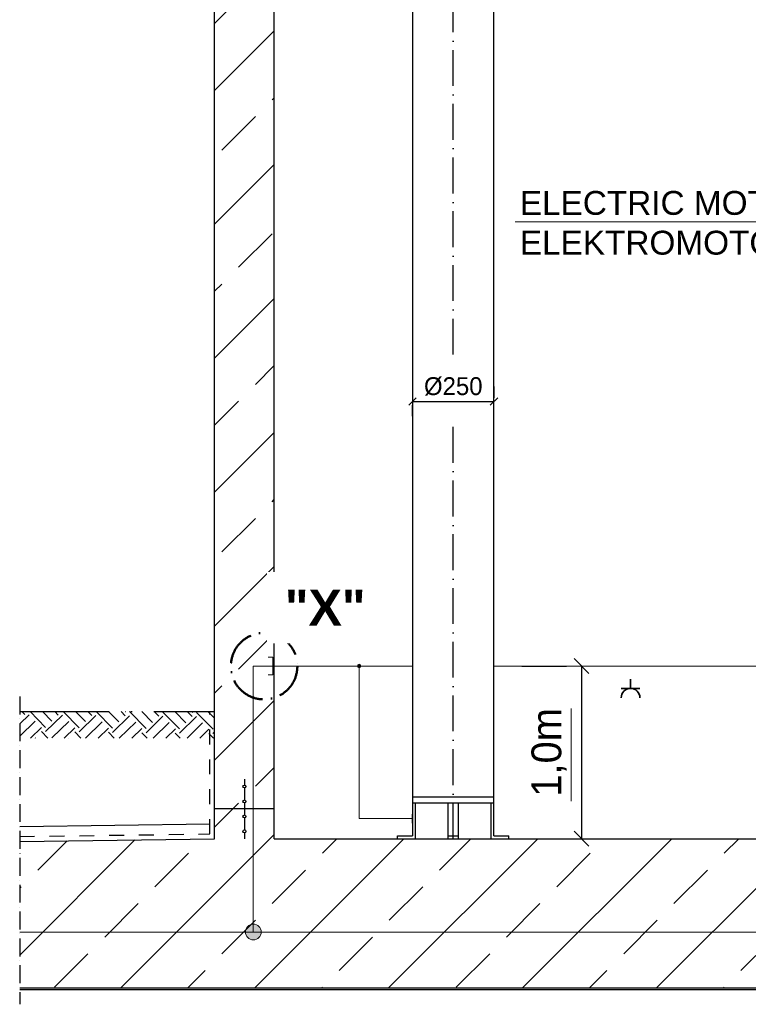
# Model space of a CAD drawing. Header units: millimetres. Extents: x 2605 to 1198744, y 17680 to 73723.
# Tile 613 of 656: x 64513 to 66956, y 50860 to 54161. Entities that reach past the tile are written whole.
import ezdxf

# ---------------------------------------------------------------- set-up
doc = ezdxf.new("R2010")
doc.units = ezdxf.units.MM
doc.linetypes.add('ACAD_ISO10W100', pattern=[18, 12, -3, 0, -3])
doc.linetypes.add('JIS_02_1.0', pattern=[2, 1, -1])
for name, color, linetype, lineweight in [('Bemaßung', 7, 'Continuous', 9), ('Beschriftung', 7, 'Continuous', 9), ('elektro Installation', 7, 'Continuous', 35), ('Verz. Bandstahl 30x3_5mm auf Putz', 1, 'GRENZE2', 18), ('Verz. Bandstahl 30x3_5mm im Beton', 5, 'GRENZE1', 18)]:
    doc.layers.add(name, color=color, linetype=linetype, lineweight=lineweight)
doc.styles.add('LBB3.5M1000', font='isocp.shx', dxfattribs={"height": 3.5})
doc.linetypes.add('GRENZE1', pattern='A,6.35,-2.54,[133,ltypeshp.shx,S=2.54,R=0,X=-2.54,Y=0],-2.54,25.4', length=36.83)
doc.linetypes.add('GRENZE2', pattern='A,6.35,-2.54,[132,ltypeshp.shx,S=2.54,R=0,X=-2.54,Y=0],-2.54,25.4', length=36.83)
doc.dimstyles.new('DIN', dxfattribs={"dimtxt": 2.5, "dimasz": 2.5, "dimexe": 1.25, "dimexo": 0.625, "dimtad": 1, "dimtih": 1, "dimdec": 4, "dimdsep": 46, "dimlunit": 6, "dimtxsty": 'Standard', "dimcen": 2.5, "dimadec": 0, "dimazin": 0, "dimtfac": 1, "dimtdec": 4, "dimtmove": 0, "dimatfit": 3, "dimfxl": 0, "dimtvp": 1, "dimtolj": 1, "dimtzin": 0, "dimarcsym": 0})
pattern_1 = [(45, (83825.2, 48335.6), (-224.5064, 224.5064), []), (45, (84049.72, 48335.6), (-224.5064, 224.5064), [158.75, -79.375])]

# ---------------------------------------------------------------- blocks, each defined once
blk = doc.blocks.new('_Oblique')
at = {"color": 0, "linetype": 'ByBlock', "lineweight": -2}
blk.add_line((-0.5, -0.5), (0.5, 0.5), dxfattribs=at)
blk = doc.blocks.new('*D2')
at = {"layer": 'Bemaßung', "color": 0, "lineweight": -2, "transparency": 16777216}
for p, q in [((66103.6, 52931.5), (66103.6, 52894)), ((65830.6, 52881.5), (66103.6, 52881.5)), ((65830.6, 52831.5), (65830.6, 52869))]:
    blk.add_line(p, q, dxfattribs=at)
at = {"layer": 'DEFPOINTS', "color": 0, "transparency": 16777216}
for p in [(65830.6, 52881.5), (66103.6, 52881.5), (66103.6, 52881.5)]:
    blk.add_point(p, dxfattribs=at)
at = {"layer": 'Bemaßung', "color": 0, "lineweight": -2, "transparency": 16777216, "xscale": 25, "yscale": 25, "zscale": 25, "rotation": 180}
blk.add_blockref('_Oblique', (65830.6, 52881.5), dxfattribs=at)
at = {"layer": 'Bemaßung', "color": 0, "lineweight": -2, "transparency": 16777216, "xscale": 25, "yscale": 25, "zscale": 25}
blk.add_blockref('_Oblique', (66103.6, 52881.5), dxfattribs=at)
at = {"layer": 'Bemaßung', "color": 0, "transparency": 16777216, "insert": (65967.1, 52931.5), "char_height": 60, "attachment_point": 5}
blk.add_mtext('\\A1;%%c250', dxfattribs=at)
blk = doc.blocks.new('*D6')
at = {"layer": 'Bemaßung', "color": 0, "lineweight": -2, "transparency": 16777216}
for p, q in [((66196.9, 51994.4), (66346.9, 51994.4)), ((66396.9, 51994.4), (66396.9, 51415.4)), ((66196.9, 51415.4), (66346.9, 51415.4))]:
    blk.add_line(p, q, dxfattribs=at)
at = {"layer": 'DEFPOINTS', "color": 0, "transparency": 16777216}
for p in [(66396.9, 51994.4), (66396.9, 51415.4), (66396.9, 51415.4)]:
    blk.add_point(p, dxfattribs=at)
at = {"layer": 'Bemaßung', "color": 0, "lineweight": -2, "transparency": 16777216, "xscale": 50, "yscale": 50, "zscale": 50}
for p, rotation in [((66396.9, 51994.4), 90), ((66396.9, 51415.4), 270)]:
    blk.add_blockref('_Oblique', p, dxfattribs=dict(at, rotation=rotation))
at = {"layer": 'Bemaßung', "color": 0, "transparency": 16777216, "insert": (66288.5, 51704.9), "char_height": 100, "attachment_point": 5, "rotation": 90}
blk.add_mtext('\\A1;1,0m', dxfattribs=at)

msp = doc.modelspace()

# ---------------------------------------------------------------- hatches: boundary and pattern name
h = msp.add_hatch()
h.set_pattern_fill('ANSI33', color=256, scale=50, style=0)
h.set_pattern_definition(pattern_1)
h.paths.add_polyline_path([(65367.09828, 54327.64022), (65327.09828, 54327.64022), (65327.09828, 54337.64543), (65207.09828, 54337.64543), (65207.09828, 54327.64022), (65167.09828, 54327.64022), (65167.09828, 51515.38512), (65267.09828, 51515.38512), (65267.09828, 51535.55806, -0.4142135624), (65262.09828, 51540.55806, -0.4142135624), (65267.09828, 51545.55806), (65267.09828, 51585.55806, -0.4142135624), (65262.09828, 51590.55806, -1), (65272.09828, 51590.55806, -0.4142135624), (65267.09828, 51585.55806), (65267.09828, 51545.55806, -0.4142135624), (65272.09828, 51540.55806, -0.4142135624), (65267.09828, 51535.55806), (65267.09828, 51515.38512), (65367.09828, 51515.38512)])
h = msp.add_hatch()
h.set_pattern_fill('EARTH', color=253, scale=12.5, angle=44.35504661, style=0)
h.set_pattern_definition([(44.355, (66286.29, 48233.28), (1.2636, 112.2461), [79.375, -79.375]), (44.355, (66265.48, 48254.56), (1.2636, 112.2461), [79.375, -79.375]), (44.355, (66244.67, 48275.85), (1.2636, 112.2461), [79.375, -79.375]), (134.355, (66244.83, 48289.88), (-112.2461, 1.2636), [79.375, -79.375]), (134.355, (66266.11, 48310.69), (-112.2461, 1.2636), [79.375, -79.375]), (134.355, (66287.396, 48331.495), (-112.2461, 1.2636), [79.375, -79.375])])
h.paths.add_polyline_path([(65165.65209, 51842.05044), (64513.43342, 51842.05044), (64513.43342, 51752.45704), (65165.65209, 51752.45704)])
h = msp.add_hatch()
h.set_pattern_fill('ANSI33', color=256, scale=50, style=0)
h.set_pattern_definition([(45, (160616.8, 89515.16), (-224.5064, 224.5064), []), (45, (160841.3, 89515.16), (-224.5064, 224.5064), [158.75, -79.375])])
h.paths.add_polyline_path([(65272.09828, 51590.55806, -1), (65262.09828, 51590.55806, -1)], flags=17)
h = msp.add_hatch()
h.set_pattern_fill('ANSI33', color=256, scale=50, style=0)
h.set_pattern_definition([(45, (160616.8, 89465.16), (-224.5064, 224.5064), []), (45, (160841.3, 89465.16), (-224.5064, 224.5064), [158.75, -79.375])])
h.paths.add_polyline_path([(65272.09828, 51540.55806, -1), (65262.09828, 51540.55806, -1)], flags=17)
h = msp.add_hatch()
h.set_pattern_fill('ANSI33', color=256, scale=50, style=0)
h.set_pattern_definition(pattern_1)
h.paths.add_polyline_path([(64513.43342, 50915.38512), (64513.43342, 51406.65018), (65167.09828, 51415.38512), (65167.09828, 51515.38512), (65367.09828, 51515.38512), (65367.09828, 51415.38512), (73167.09828, 51415.38512), (73167.09828, 51515.38512), (73367.09828, 51515.38512), (73367.09828, 51415.38512), (74010.60744, 51406.78589), (74010.60744, 50915.38512)])
h = msp.add_hatch()
h.set_pattern_fill('ANSI33', color=256, scale=50, style=0)
h.set_pattern_definition([(45, (160616.8, 89414.82), (-224.5064, 224.5064), []), (45, (160841.3, 89414.82), (-224.5064, 224.5064), [158.75, -79.375])])
h.paths.add_polyline_path([(65272.09828, 51490.21219, -1), (65262.09828, 51490.21219, -1)], flags=17)
h = msp.add_hatch()
h.set_pattern_fill('ANSI33', color=256, scale=50, style=0)
h.set_pattern_definition([(45, (160616.8, 89364.82), (-224.5064, 224.5064), []), (45, (160841.3, 89364.82), (-224.5064, 224.5064), [158.75, -79.375])])
h.paths.add_polyline_path([(65272.09828, 51440.21219, -1), (65262.09828, 51440.21219, -1)], flags=17)
at = {"layer": 'Verz. Bandstahl 30x3_5mm auf Putz'}
h = msp.add_hatch(color=256, dxfattribs=at)
h.dxf.hatch_style = 1
edge = h.paths.add_edge_path()
edge.add_arc((65651.46776, 51994.38512), 6.01999, 0, 360)
at = {"layer": 'Verz. Bandstahl 30x3_5mm im Beton'}
h = msp.add_hatch(color=256, dxfattribs=at)
h.dxf.hatch_style = 1
edge = h.paths.add_edge_path()
edge.add_arc((65296.66833, 51102.70919), 26.4653, 0, 360)

# ---------------------------------------------------------------- linework, layer by layer
at = {"linetype": 'ACAD_ISO10W100', "ltscale": 10}
for p, q in [((65967.09828, 53038.47894), (65967.09828, 55269.17526)), ((65967.09828, 51415.38512), (65967.09828, 52813.89096))]:
    msp.add_line(p, q, dxfattribs=at)
at = {"linetype": 'Continuous', "ltscale": 10}
for p, q in [((65830.59828, 54337.64543), (65830.59828, 51425.38512)), ((66103.59828, 51425.38512), (66103.59828, 54337.64543)), ((65830.59828, 51555.38512), (66103.59828, 51555.38512)), ((65830.59828, 51535.38512), (66103.59828, 51535.38512)), ((65840.59828, 51415.38512), (65840.59828, 51535.38512)), ((65949.59828, 51415.38512), (65949.59828, 51535.38512)), ((65984.59828, 51415.38512), (65984.59828, 51535.38512)), ((66093.59828, 51415.38512), (66093.59828, 51535.38512)), ((65780.59828, 51425.38512), (65830.59828, 51425.38512)), ((65780.59828, 51415.38512), (65780.59828, 51425.38512)), ((65949.59828, 51425.38512), (65984.59828, 51425.38512)), ((66103.59828, 51425.38512), (66153.59828, 51425.38512)), ((66153.59828, 51415.38512), (66153.59828, 51425.38512))]:
    msp.add_line(p, q, dxfattribs=at)
for p, q in [((65167.09828, 51415.38512), (65167.09828, 54327.64022)), ((65367.09828, 51415.38512), (65367.09828, 54327.64022)), ((65267.09828, 51615.38512), (65267.09828, 51595.55806)), ((65267.09828, 51585.55806), (65267.09828, 51545.55806)), ((65267.09828, 51535.55806), (65267.09828, 51495.21219)), ((65367.09828, 51515.38512), (65167.09828, 51515.38512)), ((64513.43342, 51456.65465), (65150.77075, 51465.1714)), ((65267.09828, 51485.21219), (65267.09828, 51445.21219)), ((65267.09828, 51435.21219), (65267.09828, 51415.38512)), ((64513.43342, 51406.65018), (65167.09828, 51415.38512)), ((65367.09828, 51415.38512), (73167.09828, 51415.38512)), ((64513.43342, 50915.38512), (74010.60744, 50915.38512)), ((64513.43342, 50910.38512), (74010.60744, 50910.38512))]:
    msp.add_line(p, q)
at = {"linetype": 'ACAD_ISO10W100', "ltscale": 5}
msp.add_line((64513.43342, 51892.05174), (64513.43342, 50860.38512), dxfattribs=at)
at = {"color": 253, "linetype": 'ACAD_ISO10W100', "ltscale": 25}
msp.add_line((64513.43342, 51842.05174), (65167.09828, 51842.05174), dxfattribs=at)
at = {"linetype": 'JIS_02_1.0', "ltscale": 50}
for p, q in [((65150.77075, 51431.49593), (65150.77075, 51842.05174)), ((64513.43342, 51422.97909), (65150.77075, 51431.49593))]:
    msp.add_line(p, q, dxfattribs=at)
at = {"linetype": 'ACAD_ISO10W100', "lineweight": 50, "ltscale": 10}
msp.add_circle((65332.85773, 51994.01237), 111.5003, dxfattribs=at)
for centre in [(65267.09828, 51590.55806), (65267.09828, 51540.55806), (65267.09828, 51490.21219), (65267.09828, 51440.21219)]:
    msp.add_circle(centre, 5)
at = {"layer": 'Bemaßung'}
msp.add_line((66362.79661, 51852.39301), (66362.79661, 51541.52731), dxfattribs=at)
at = {"layer": 'elektro Installation'}
for p, q in [((66561.51975, 51919.49021), (66561.51975, 51950.7256)), ((66530.28437, 51919.49021), (66592.75514, 51919.49021))]:
    msp.add_line(p, q, dxfattribs=at)
msp.add_arc((66561.51975, 51888.25482), 31.23539, 0, 180, dxfattribs=at)
at = {"layer": 'Verz. Bandstahl 30x3_5mm auf Putz', "ltscale": 2}
for p, q in [((65361.64915, 51994.38512), (65830.59828, 51994.38512)), ((65651.46776, 51483.08513), (65651.46776, 51994.38512)), ((66103.59828, 51994.38512), (67367.09828, 51994.38512)), ((65651.46776, 51483.08513), (65829.66089, 51483.08513))]:
    msp.add_line(p, q, dxfattribs=at)
at = {"layer": 'Verz. Bandstahl 30x3_5mm auf Putz'}
msp.add_line((65829.66089, 51498.08513), (65829.66089, 51468.08513), dxfattribs=at)
at = {"layer": 'Verz. Bandstahl 30x3_5mm auf Putz', "linetype": 'Continuous'}
msp.add_circle((65651.46776, 51994.38512), 6.01999, dxfattribs=at)
at = {"layer": 'Verz. Bandstahl 30x3_5mm im Beton', "linetype": 'Continuous'}
msp.add_line((65296.66833, 51994.38512), (65361.64915, 51994.38512), dxfattribs=at)
at = {"layer": 'Verz. Bandstahl 30x3_5mm im Beton', "ltscale": 15}
for p, q in [((65296.66833, 51994.38512), (65296.66833, 51102.70919)), ((64513.43342, 51102.70919), (74010.60744, 51102.70919))]:
    msp.add_line(p, q, dxfattribs=at)
at = {"layer": 'Verz. Bandstahl 30x3_5mm im Beton', "linetype": 'Continuous'}
msp.add_lwpolyline([(65346.64915, 51964.38512), (65361.64915, 51964.38512), (65361.64915, 52024.38512), (65346.64915, 52024.38512)], dxfattribs=at)
at = {"layer": 'Verz. Bandstahl 30x3_5mm im Beton', "linetype": 'Continuous', "ltscale": 15}
msp.add_circle((65296.66833, 51102.70919), 26.4653, dxfattribs=at)

# ---------------------------------------------------------------- texts
at = {"layer": 'Beschriftung', "insert": (66190.07126, 53586.92262), "char_height": 80, "width": 1314.0157142, "attachment_point": 1, "style": 'LBB3.5M1000', "bg_fill": 2}
msp.add_mtext('{\\fArial|b0|i0|c0|p34;ELECTRIC MOTOR 55Kw\\PELEKTROMOTOR 55Kw}', dxfattribs=at)

# ---------------------------------------------------------------- dimensions: what is measured, and where the dimension line sits
at = {"layer": 'Bemaßung'}
dim = msp.add_linear_dim(base=(66103.59828, 52881.51527), p1=(65830.59828, 52881.51527), p2=(66103.59828, 52881.51527), text='%%c250', dimstyle='DIN', override={"dimscale": 10, "dimtxt": 6, "dimexo": 5, "dimgap": 2, "dimdec": 2, "dimblk1": 'Oblique', "dimblk2": 'Oblique', "dimsah": 1, "dimtdec": 2, "dimtmove": 2}, dxfattribs=at)
dim.commit()
dim.dimension.update_dxf_attribs({"geometry": '*D2', "text_midpoint": (65967.09828, 52931.51527)})
dim = msp.add_linear_dim(base=(66396.85086, 51415.38512), p1=(66396.85086, 51994.38512), p2=(66396.85086, 51415.38512), angle=90, text='1,0m', dimstyle='DIN', override={"dimscale": 100, "dimtxt": 1, "dimasz": 0.5, "dimexe": 0.5, "dimexo": 2, "dimgap": 0.5, "dimtih": 0, "dimdec": 2, "dimblk1": 'Oblique', "dimblk2": 'Oblique', "dimsah": 1, "dimtmove": 2}, dxfattribs=at)
dim.commit()
dim.dimension.update_dxf_attribs({"geometry": '*D6', "text_midpoint": (66288.51753, 51704.88512)})

# ---------------------------------------------------------------- next in the draw order: linework, layer by layer
at = {"layer": 'Beschriftung'}
msp.add_line((66174.9577, 53483.05486), (67497.98723, 53483.05486), dxfattribs=at)

# ---------------------------------------------------------------- next in the draw order: texts
at = {"insert": (65402.32073, 52249.96624), "char_height": 120, "width": 195.9471091, "attachment_point": 1, "style": 'LBB3.5M1000', "bg_fill": 2}
msp.add_mtext('{\\fArial|b1|i0|c0|p34;"X"}', dxfattribs=at)

doc.saveas('drawing.dxf')
